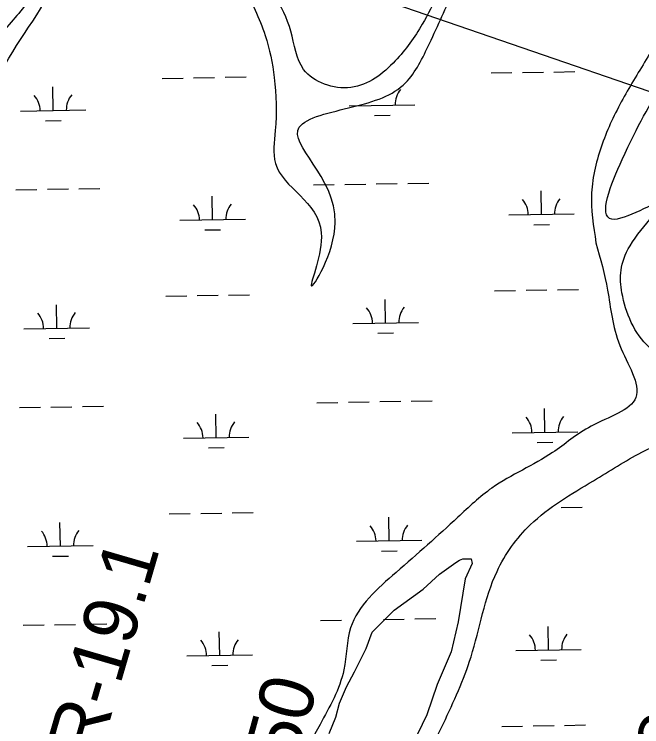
# Model space of a CAD drawing. Extents: x 3855477 to 3893699, y 299188 to 325115.
# Drawn here: x 3883237 to 3884195, y 320293 to 321382 of the extents above; entities that cross this region are included whole.
import ezdxf

# ---------------------------------------------------------------- set-up
doc = ezdxf.new("R2010")
doc.units = 0
for name, color, linetype in [('V-RIVR-RANG-IDEN', 7, 'Continuous'), ('V-TOPO-SHOR', 7, 'Continuous'), ('V-UTIL-LINE', 7, 'Continuous'), ('V-WETL-SWMP', 7, 'Continuous')]:
    doc.layers.add(name, color=color, linetype=linetype)

msp = doc.modelspace()

# ---------------------------------------------------------------- linework, layer by layer
at = {"layer": 'V-TOPO-SHOR'}
msp.add_lwpolyline([(3883717.4, 320283.3), (3883728, 320308.2), (3883733.3, 320329.5), (3883744, 320354.3), (3883756.4, 320377.4), (3883774.2, 320413), (3883783.1, 320437.8), (3883816.8, 320471.6), (3883861.2, 320503.6), (3883886.1, 320526.6), (3883903.9, 320539.1), (3883911, 320544.4), (3883916.3, 320548), (3883921.6, 320549.7), (3883934.1, 320549.7), (3883935.8, 320542.6), (3883925.2, 320519.5), (3883914.5, 320453.8), (3883903.9, 320407.6), (3883882.6, 320357.9), (3883866.6, 320311.7), (3883845.3, 320267.3)], dxfattribs=at)
for points in [[(3883194.7, 321185.6), (3883200, 321245.1), (3883282.9, 321399.6), (3883315.9, 321463), (3883368.8, 321547.1), (3883442, 321592.6), (3883502.2, 321559.1), (3883548.7, 321491.7), (3883586.3, 321424.7), (3883619.9, 321349.4), (3883633.8, 321284.8), (3883635.4, 321204.1), (3883635.5, 321153.9), (3883705.5, 321047.5), (3883690.2, 320967), (3883727, 321063.7), (3883672, 321209.1), (3883753.2, 321240), (3883834.3, 321277), (3883870.7, 321337), (3883907.1, 321419.2), (3883936.2, 321487.6), (3883985.2, 321538.6), (3884058.3, 321572.2), (3884101.1, 321655.1), (3884058.9, 321755.8), (3884030.8, 321841.6), (3884042, 321968.6), (3884078.9, 322027.8), (3884144.5, 322093.4), (3884230.6, 322167.5), (3884293.2, 322211.8), (3884352.3, 322257.2), (3884435.6, 322322.4), (3884532.8, 322396.1), (3884598.1, 322470.8), (3884664.3, 322585.7), (3884702.2, 322625.7)], [(3885123.1, 322380.5), (3885117, 322306.8), (3885111.8, 322219.3), (3885080.3, 322129.1), (3885021.4, 322064.7), (3884944.7, 321986.7), (3884843.4, 321887.2), (3884775.5, 321875.4), (3884715.4, 321946.9), (3884709.9, 322071), (3884725.5, 322130.3), (3884829.3, 322198.8), (3884884.6, 322155), (3884963, 322102.1), (3884843.5, 322231.2), (3884857.7, 322285.9), (3884829.3, 322255.5), (3884771.4, 322215.2), (3884717.9, 322174.5), (3884673.4, 322085.3), (3884670.1, 321996.5), (3884549.8, 321925.3), (3884499.2, 321947.6), (3884446.6, 321918.1), (3884355.3, 321843.3), (3884306, 321806.4), (3884255, 321736.4), (3884244.7, 321672.6), (3884239.1, 321554), (3884244.5, 321458.2), (3884232, 321374.8), (3884203.8, 321316.7), (3884165.7, 321251.9), (3884134.3, 321183.3), (3884118.1, 321108.6), (3884124.8, 321032.5)], [(3884265.7, 320843.2), (3884206, 320873.3), (3884164.5, 320955.9), (3884176.8, 321028), (3884225.9, 321096.3), (3884148.8, 321068.6), (3884164.7, 321159.7), (3884226, 321278.5), (3884273.7, 321420.5), (3884268.1, 321536.4), (3884270.8, 321647), (3884286.5, 321712.6), (3884312.8, 321769.4), (3884468.8, 321864.6), (3884485, 321911.2), (3884537.7, 321892.4), (3884617.1, 321919.4), (3884673.4, 321949.6), (3884734.1, 321862.5), (3884822.1, 321844.6), (3884882.1, 321871.8), (3884928.2, 321918.7), (3884985.3, 321984.8), (3885036.6, 322033.4), (3885096.4, 322093), (3885142.1, 322152.8), (3885138, 322229.8), (3885144.5, 322291.5), (3885194.1, 322326.7), (3885227.7, 322317.9)], [(3883046.4, 321226.9), (3883038, 321261.4), (3883089.2, 321429.9), (3883131.7, 321558.5), (3883160, 321647.7), (3883175.5, 321762), (3883220.9, 321826.8), (3883362.9, 321879.2), (3883454.5, 321874.9), (3883510.3, 321833.2), (3883596.7, 321820.7), (3883704, 321836.6), (3883799.3, 321867.8), (3883868.2, 321899.9), (3883928.3, 321950.1), (3883978.6, 322019.1), (3884036.2, 322100.7), (3884082.9, 322147.8), (3884143.9, 322172.2), (3884154.8, 322158)], [(3884154.8, 322158), (3884107.5, 322100.2), (3884043.8, 322025.7), (3884007.5, 321962.8), (3884001.4, 321864), (3884013.2, 321795.4), (3884046.7, 321711.8), (3884051.1, 321623.6), (3883976.6, 321571), (3883904.7, 321462.1), (3883859.8, 321366.5), (3883818.6, 321310.4), (3883750.7, 321269.8), (3883678.7, 321297.3), (3883659.1, 321355.7), (3883600.1, 321462.2), (3883560.4, 321524.5), (3883485.8, 321603.3), (3883429.2, 321629.3), (3883336.1, 321564.7), (3883297.4, 321480.5), (3883272.3, 321422.3), (3883229.3, 321366.2), (3883170.1, 321300.1), (3883111, 321236.7)], [(3884124.8, 321032.5), (3884142.5, 320960.2), (3884161.2, 320875.9), (3884185.7, 320796.3), (3884117.6, 320752.5), (3884058.5, 320712), (3883966, 320658), (3883914, 320613.3), (3883819.8, 320529.2), (3883750.4, 320444.5), (3883740, 320380.5), (3883703.7, 320296.9), (3883674.7, 320238.9), (3883645.3, 320185.7), (3883614.8, 320167.1)], [(3883739.5, 320092.5), (3883764.2, 320140.6), (3883816.3, 320183.7), (3883858, 320233.5), (3883892, 320298.4), (3883934.1, 320400.1), (3883973.8, 320530.7), (3884024.5, 320601.8), (3884120.8, 320669.1), (3884194.7, 320712.5), (3884236.2, 320732)]]:
    msp.add_spline(points, degree=3, dxfattribs=at)
at = {"layer": 'V-UTIL-LINE'}
msp.add_lwpolyline([(3878833.4, 323112.8), (3887889.7, 319996.5), (3891385.6, 317757.3)], dxfattribs=at)
at = {"layer": 'V-WETL-SWMP'}
for p, q in [((3883964.6, 321291.9), (3883996.6, 321292.4)), ((3884012.6, 321292.7), (3884044.6, 321293.2)), ((3884060.6, 321293.4), (3884092.6, 321294)), ((3883462.8, 321283.7), (3883494.8, 321284.2)), ((3883510.8, 321284.5), (3883542.8, 321285)), ((3883558.8, 321285.3), (3883590.8, 321285.8)), ((3883296.5, 321234.6), (3883295.9, 321270.6)), ((3883748.4, 321241.9), (3883848.3, 321243.5)), ((3883246.5, 321233.7), (3883346.5, 321235.4)), ((3883786.6, 321227.1), (3883810.6, 321227.5)), ((3883284.8, 321218.9), (3883308.8, 321219.3)), ((3883693.5, 321120.9), (3883725.5, 321121.5)), ((3883741.5, 321121.7), (3883773.5, 321122.2)), ((3883789.5, 321122.5), (3883821.5, 321123)), ((3883837.5, 321123.3), (3883869.5, 321123.8)), ((3883239.6, 321113.5), (3883271.6, 321114.1)), ((3883287.6, 321114.3), (3883319.6, 321114.8)), ((3883335.6, 321115.1), (3883367.6, 321115.6)), ((3884041.6, 321075.9), (3884041, 321111.9)), ((3883539.7, 321067.7), (3883539.1, 321103.7)), ((3883991.6, 321075), (3884091.6, 321076.7)), ((3883489.7, 321066.9), (3883589.7, 321068.5)), ((3883528, 321052.1), (3883552, 321052.4)), ((3884029.8, 321060.2), (3884053.8, 321060.6)), ((3883564.2, 320952.6), (3883596.2, 320953.2)), ((3883970.1, 320959.2), (3884002.1, 320959.8)), ((3884018.1, 320960), (3884050, 320960.5)), ((3884066, 320960.8), (3884098, 320961.3)), ((3883468.2, 320951.1), (3883500.2, 320951.6)), ((3883516.2, 320951.9), (3883548.2, 320952.4)), ((3883803.8, 320910.1), (3883803.2, 320946.1)), ((3883301.9, 320901.9), (3883301.3, 320937.9)), ((3883753.8, 320909.3), (3883853.8, 320910.9)), ((3883251.9, 320901.1), (3883351.9, 320902.7)), ((3883792, 320894.5), (3883816, 320894.9)), ((3883290.2, 320886.3), (3883314.2, 320886.7)), ((3883746.9, 320789.1), (3883778.9, 320789.6)), ((3883794.9, 320789.9), (3883826.9, 320790.4)), ((3883842.9, 320790.7), (3883874.9, 320791.2)), ((3883245.1, 320780.9), (3883277, 320781.4)), ((3883293, 320781.7), (3883325, 320782.2)), ((3883341, 320782.5), (3883373, 320783)), ((3883698.9, 320788.3), (3883730.9, 320788.8)), ((3884047, 320743.2), (3884046.4, 320779.2)), ((3883545.2, 320735.1), (3883544.6, 320771)), ((3883495.2, 320734.2), (3883595.1, 320735.9)), ((3883997, 320742.4), (3884097, 320744)), ((3884035.2, 320727.6), (3884059.2, 320728)), ((3883533.4, 320719.4), (3883557.4, 320719.8)), ((3884071.5, 320628.2), (3884103.5, 320628.7)), ((3883473.6, 320618.4), (3883505.6, 320619)), ((3883521.6, 320619.2), (3883553.6, 320619.7)), ((3883569.6, 320620), (3883601.6, 320620.5)), ((3883307.4, 320569.3), (3883306.8, 320605.3)), ((3883809.2, 320577.5), (3883808.6, 320613.5)), ((3883759.2, 320576.7), (3883859.2, 320578.3)), ((3883257.4, 320568.5), (3883357.3, 320570.1)), ((3883797.4, 320561.8), (3883821.4, 320562.2)), ((3883295.6, 320553.7), (3883319.6, 320554.1)), ((3883704.3, 320455.7), (3883736.3, 320456.2)), ((3883800.3, 320457.2), (3883832.3, 320457.8)), ((3883848.3, 320458), (3883880.3, 320458.5)), ((3883250.5, 320448.3), (3883282.5, 320448.8)), ((3883298.5, 320449.1), (3883330.5, 320449.6)), ((3883346.5, 320449.8), (3883378.5, 320450.4)), ((3884052.4, 320410.6), (3884051.8, 320446.6)), ((3883550.6, 320402.4), (3883550, 320438.4)), ((3884002.4, 320409.8), (3884102.4, 320411.4)), ((3883500.6, 320401.6), (3883600.6, 320403.2)), ((3883538.8, 320386.8), (3883562.8, 320387.2)), ((3884040.7, 320395), (3884064.7, 320395.4)), ((3883980.9, 320294), (3884012.9, 320294.5)), ((3884028.9, 320294.8), (3884060.9, 320295.3)), ((3884076.9, 320295.5), (3884108.9, 320296.1))]:
    msp.add_line(p, q, dxfattribs=at)
for centre, start, end in [((3883241.3, 321234.1), 0.1615, 41.7052), ((3883351.7, 321235.9), 140.1615, 181.7052), ((3883853.6, 321244.1), 140.1615, 181.7052), ((3883986.3, 321075.4), 0.1615, 41.7052), ((3884096.8, 321077.2), 140.1615, 181.7052), ((3883484.5, 321067.3), 0.1615, 41.7052), ((3883595, 321069.1), 140.1615, 181.7052), ((3883748.5, 320909.7), 0.1615, 41.7052), ((3883859, 320911.5), 140.1615, 181.7052), ((3883246.7, 320901.5), 0.1615, 41.7052), ((3883357.2, 320903.3), 140.1615, 181.7052), ((3883489.9, 320734.6), 0.1615, 41.7052), ((3883600.4, 320736.4), 140.1615, 181.7052), ((3883991.8, 320742.8), 0.1615, 41.7052), ((3884102.2, 320744.6), 140.1615, 181.7052), ((3883753.9, 320577), 0.1615, 41.7052), ((3883864.4, 320578.8), 140.1615, 181.7052), ((3883252.1, 320568.9), 0.1615, 41.7052), ((3883362.6, 320570.7), 140.1615, 181.7052), ((3883997.2, 320410.2), 0.1615, 41.7052), ((3884107.6, 320412), 140.1615, 181.7052), ((3883495.3, 320402), 0.1615, 41.7052), ((3883605.8, 320403.8), 140.1615, 181.7052)]:
    msp.add_arc(centre, 35.2, start, end, dxfattribs=at)

# ---------------------------------------------------------------- texts
at = {"layer": 'V-RIVR-RANG-IDEN'}
for s, rotation, p in [('R-19.1', 73.7562, (3883365.8, 320243.5)), ('R-18.9', 68.7221, (3884193.7, 320068.7)), ('U-050', 74.5723, (3883620.3, 320065.1))]:
    msp.add_text(s, height=83, rotation=rotation, dxfattribs=at).set_placement(p)

doc.saveas('drawing.dxf')
